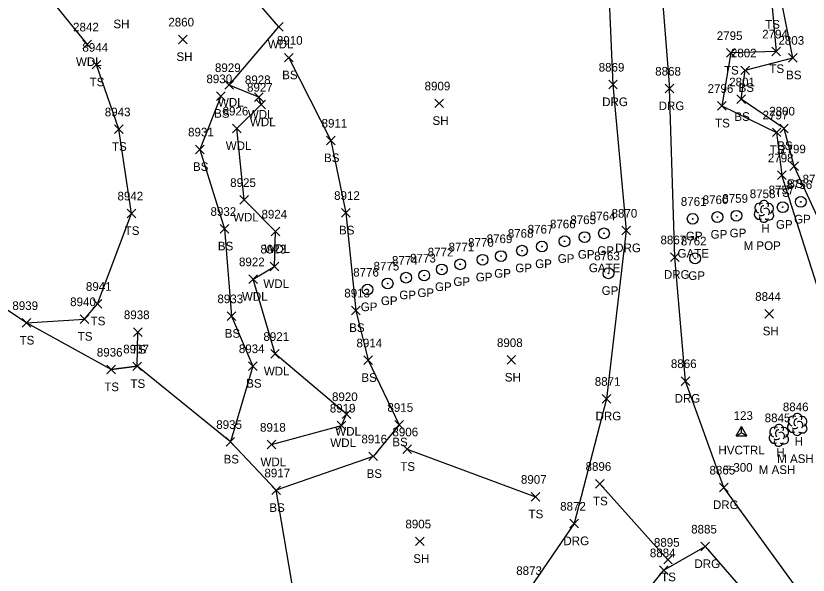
# Model space of a CAD drawing. Extents: x 1482574 to 1485769, y 580696 to 595649.
# Drawn here: x 1484447.1 to 1484630.5, y 582449.2 to 582578.7 of the extents above; entities that cross this region are included whole.
import ezdxf

# ---------------------------------------------------------------- set-up
doc = ezdxf.new("R2010")
doc.units = 0
for name, color, linetype in [('C_A', 7, 'Continuous'), ('C_C', 7, 'Continuous'), ('C_I', 7, 'Continuous'), ('CPSM', 7, 'Continuous'), ('L_A', 7, 'Continuous'), ('L_C', 7, 'Continuous'), ('L_I', 7, 'Continuous'), ('L_TIC', 7, 'Continuous'), ('LAWA', 7, 'Continuous'), ('LELB', 7, 'Continuous'), ('LSOGP', 7, 'Continuous'), ('LTD', 7, 'Continuous'), ('R_A', 7, 'Continuous'), ('R_C', 7, 'Continuous'), ('R_I', 7, 'Continuous'), ('R_TIC', 7, 'Continuous'), ('RDG', 7, 'Continuous'), ('RGP', 7, 'Continuous')]:
    doc.layers.add(name, color=color, linetype=linetype)

msp = doc.modelspace()

# ---------------------------------------------------------------- linework, layer by layer
at = {"layer": 'CPSM'}
for p, q in [((1484613.83, 582481.44), (1484615.08, 582483.6)), ((1484616.33, 582481.44), (1484615.08, 582483.6)), ((1484615.08, 582482.16), (1484615.08, 582483.6)), ((1484613.83, 582481.44), (1484615.08, 582482.16)), ((1484615.08, 582482.16), (1484615.08, 582482.16)), ((1484615.08, 582482.16), (1484616.33, 582481.44)), ((1484613.83, 582481.44), (1484616.33, 582481.44))]:
    msp.add_line(p, q, dxfattribs=at)
at = {"layer": 'L_TIC'}
for points in [[(1484507.04, 582575.17), (1484509.04, 582577.17)], [(1484509.04, 582575.17), (1484507.04, 582577.17)], [(1484484.83, 582572.26), (1484486.83, 582574.26)], [(1484486.83, 582572.26), (1484484.83, 582574.26)], [(1484462.65, 582571.11), (1484464.64, 582573.11)], [(1484464.64, 582571.11), (1484462.65, 582573.11)], [(1484622.15, 582569.48), (1484624.15, 582571.48)], [(1484624.15, 582569.48), (1484622.15, 582571.48)], [(1484509.35, 582568.03), (1484511.34, 582570.03)], [(1484511.34, 582568.03), (1484509.35, 582570.03)], [(1484611.64, 582569.12), (1484613.64, 582571.12)], [(1484613.64, 582569.12), (1484611.64, 582571.12)], [(1484625.99, 582568.02), (1484627.98, 582570.02)], [(1484627.98, 582568.02), (1484625.99, 582570.02)], [(1484464.81, 582566.41), (1484466.81, 582568.41)], [(1484466.81, 582566.41), (1484464.81, 582568.41)], [(1484614.98, 582565.11), (1484616.98, 582567.1)], [(1484616.98, 582565.11), (1484614.98, 582567.1)], [(1484495.5, 582561.7), (1484497.5, 582563.7)], [(1484497.5, 582561.7), (1484495.5, 582563.7)], [(1484493.6, 582559.12), (1484495.6, 582561.12)], [(1484495.6, 582559.12), (1484493.6, 582561.12)], [(1484502.42, 582558.91), (1484504.42, 582560.91)], [(1484504.42, 582558.91), (1484502.42, 582560.91)], [(1484502.91, 582557.16), (1484504.91, 582559.16)], [(1484504.91, 582557.16), (1484502.91, 582559.16)], [(1484544.09, 582557.46), (1484546.09, 582559.46)], [(1484546.09, 582557.46), (1484544.09, 582559.46)], [(1484609.58, 582556.88), (1484611.58, 582558.88)], [(1484611.58, 582556.88), (1484609.58, 582558.88)], [(1484614.02, 582558.4), (1484616.02, 582560.4)], [(1484616.02, 582558.4), (1484614.02, 582560.4)], [(1484469.99, 582551.45), (1484471.99, 582553.45)], [(1484471.99, 582551.45), (1484469.99, 582553.45)], [(1484497.31, 582551.65), (1484499.31, 582553.65)], [(1484499.31, 582551.65), (1484497.31, 582553.65)], [(1484623.94, 582551.64), (1484625.94, 582553.64)], [(1484625.94, 582551.64), (1484623.94, 582553.64)], [(1484622.24, 582550.74), (1484624.24, 582552.73)], [(1484624.24, 582550.74), (1484622.24, 582552.73)], [(1484519.04, 582548.84), (1484521.04, 582550.84)], [(1484521.04, 582548.84), (1484519.04, 582550.84)], [(1484488.7, 582546.8), (1484490.7, 582548.8)], [(1484490.7, 582546.8), (1484488.7, 582548.8)], [(1484626.3, 582542.89), (1484628.3, 582544.89)], [(1484628.3, 582542.89), (1484626.3, 582544.89)], [(1484623.46, 582540.8), (1484625.46, 582542.8)], [(1484625.46, 582540.8), (1484623.46, 582542.8)], [(1484499.01, 582535.1), (1484501.01, 582537.1)], [(1484501.01, 582535.1), (1484499.01, 582537.1)], [(1484472.93, 582531.98), (1484474.93, 582533.98)], [(1484474.93, 582531.98), (1484472.93, 582533.98)], [(1484522.51, 582532.1), (1484524.51, 582534.1)], [(1484524.51, 582532.1), (1484522.51, 582534.1)], [(1484494.46, 582528.4), (1484496.46, 582530.4)], [(1484496.46, 582528.4), (1484494.46, 582530.4)], [(1484506.26, 582527.79), (1484508.26, 582529.79)], [(1484508.26, 582527.79), (1484506.26, 582529.79)], [(1484506.01, 582519.69), (1484508.01, 582521.68)], [(1484508.01, 582519.69), (1484506.01, 582521.68)], [(1484501.05, 582516.74), (1484503.05, 582518.74)], [(1484503.05, 582516.74), (1484501.05, 582518.74)], [(1484465.05, 582511.05), (1484467.05, 582513.05)], [(1484467.05, 582511.05), (1484465.05, 582513.05)], [(1484524.85, 582509.51), (1484526.85, 582511.51)], [(1484526.85, 582509.51), (1484524.85, 582511.51)], [(1484462.07, 582507.5), (1484464.06, 582509.5)], [(1484464.06, 582507.5), (1484462.07, 582509.5)], [(1484496.06, 582508.18), (1484498.06, 582510.18)], [(1484498.06, 582508.18), (1484496.06, 582510.18)], [(1484620.53, 582508.73), (1484622.53, 582510.73)], [(1484622.53, 582508.73), (1484620.53, 582510.73)], [(1484448.6, 582506.62), (1484450.6, 582508.62)], [(1484450.6, 582506.62), (1484448.6, 582508.62)], [(1484474.41, 582504.5), (1484476.41, 582506.49)], [(1484476.41, 582504.5), (1484474.41, 582506.49)], [(1484506.13, 582499.45), (1484508.13, 582501.45)], [(1484508.13, 582499.45), (1484506.13, 582501.45)], [(1484527.68, 582497.96), (1484529.67, 582499.96)], [(1484529.67, 582497.96), (1484527.68, 582499.96)], [(1484560.83, 582498.03), (1484562.83, 582500.03)], [(1484562.83, 582498.03), (1484560.83, 582500.03)], [(1484474.26, 582496.56), (1484476.26, 582498.56)], [(1484476.26, 582496.56), (1484474.26, 582498.56)], [(1484501.02, 582496.62), (1484503.01, 582498.62)], [(1484503.01, 582496.62), (1484501.02, 582498.62)], [(1484468.2, 582495.81), (1484470.2, 582497.81)], [(1484470.2, 582495.81), (1484468.2, 582497.81)], [(1484522.66, 582485.51), (1484524.66, 582487.51)], [(1484524.66, 582485.51), (1484522.66, 582487.51)], [(1484521.51, 582482.86), (1484523.51, 582484.86)], [(1484523.51, 582482.86), (1484521.51, 582484.86)], [(1484534.84, 582483.03), (1484536.84, 582485.02)], [(1484536.84, 582483.03), (1484534.84, 582485.02)], [(1484495.79, 582479.07), (1484497.79, 582481.07)], [(1484497.79, 582479.07), (1484495.79, 582481.07)], [(1484505.35, 582478.44), (1484507.35, 582480.43)], [(1484507.35, 582478.44), (1484505.35, 582480.43)], [(1484536.71, 582477.36), (1484538.71, 582479.36)], [(1484538.71, 582477.36), (1484536.71, 582479.36)], [(1484528.88, 582475.72), (1484530.88, 582477.72)], [(1484530.88, 582475.72), (1484528.88, 582477.72)], [(1484581.32, 582469.37), (1484583.32, 582471.37)], [(1484583.32, 582469.37), (1484581.32, 582471.37)], [(1484506.38, 582467.85), (1484508.37, 582469.85)], [(1484508.37, 582467.85), (1484506.38, 582469.85)], [(1484566.39, 582466.37), (1484568.39, 582468.37)], [(1484568.39, 582466.37), (1484566.39, 582468.37)], [(1484539.65, 582456.04), (1484541.65, 582458.04)], [(1484541.65, 582456.04), (1484539.65, 582458.04)], [(1484597.09, 582451.79), (1484599.09, 582453.78)], [(1484599.09, 582451.79), (1484597.09, 582453.78)]]:
    msp.add_lwpolyline(points, dxfattribs=at)
at = {"layer": 'LAWA'}
for points in [[(1484508.04, 582576.17), (1484497.05, 582588.87), (1484485.95, 582588.09), (1484469.47, 582600.97), (1484455.5, 582616.71), (1484442.24, 582646.85), (1484441.77, 582660.04), (1484434.41, 582658.35), (1484431.4, 582636.01), (1484439.46, 582607.1), (1484449.31, 582589.86), (1484463.65, 582572.11)], [(1484496.5, 582562.7), (1484508.04, 582576.17)], [(1484506.35, 582479.44), (1484522.51, 582483.86), (1484523.67, 582486.51), (1484507.13, 582500.45), (1484502.05, 582517.74), (1484507.01, 582520.69), (1484507.26, 582528.79), (1484500.01, 582536.1), (1484498.31, 582552.65), (1484503.91, 582558.16), (1484503.42, 582559.91), (1484496.5, 582562.7)]]:
    msp.add_lwpolyline(points, dxfattribs=at)
at = {"layer": 'LELB'}
for points in [[(1484539.91, 582653.29), (1484559.98, 582639.87), (1484589.64, 582621.07), (1484608.61, 582603.3), (1484622.18, 582580.76), (1484623.15, 582570.48), (1484612.64, 582570.12), (1484610.58, 582557.88), (1484623.23, 582551.73), (1484624.46, 582541.8)], [(1484627.3, 582543.89), (1484624.94, 582552.64), (1484615.02, 582559.4), (1484615.98, 582566.1), (1484626.99, 582569.02), (1484623.92, 582584.49), (1484610.23, 582603.59), (1484600.84, 582614.82), (1484583.61, 582627.54), (1484559, 582642.05), (1484540.29, 582653.9)], [(1484510.34, 582569.03), (1484520.04, 582549.84), (1484523.51, 582533.1), (1484525.85, 582510.51), (1484528.68, 582498.96), (1484535.84, 582484.03), (1484529.88, 582476.72), (1484507.38, 582468.85)], [(1484449.6, 582507.61), (1484463.06, 582508.5), (1484466.05, 582512.05), (1484473.93, 582532.98), (1484470.99, 582552.45), (1484465.81, 582567.41)], [(1484494.6, 582560.12), (1484489.7, 582547.8), (1484495.46, 582529.4), (1484497.06, 582509.18), (1484502.01, 582497.62), (1484496.79, 582480.07)], [(1484639.23, 582517.91), (1484627.3, 582543.89)], [(1484633.7, 582512.83), (1484624.46, 582541.8)], [(1484469.2, 582496.81), (1484475.26, 582497.56), (1484475.41, 582505.49)], [(1484537.71, 582478.36), (1484567.39, 582467.37)], [(1484598.09, 582452.79), (1484582.32, 582470.37)]]:
    msp.add_lwpolyline(points, dxfattribs=at)
at = {"layer": 'LSOGP'}
msp.add_lwpolyline([(1484830.67, 582305.91), (1484811.44, 582340.04), (1484768.18, 582368.05), (1484699.19, 582421.32), (1484668.76, 582398.66), (1484667.38, 582397.93), (1484663.13, 582397.27), (1484659.52, 582402.29), (1484645.53, 582403.2), (1484623.23, 582396.94), (1484591.95, 582378.91), (1484565.74, 582372.21), (1484555.58, 582371.9), (1484536.19, 582371.12), (1484521.6, 582394.68), (1484517.63, 582409.84), (1484514.18, 582420.74), (1484512.29, 582440.31), (1484507.38, 582468.85), (1484496.79, 582480.07), (1484475.26, 582497.56), (1484469.2, 582496.81), (1484449.6, 582507.61), (1484397.45, 582542.25)], dxfattribs=at)
at = {"layer": 'LTD'}
for p, q in [((1484620.28, 582533.5), (1484620.28, 582533.5)), ((1484620.28, 582533.5), (1484620.28, 582533.5)), ((1484627.98, 582484.17), (1484627.98, 582484.17)), ((1484627.98, 582484.17), (1484627.98, 582484.17)), ((1484623.73, 582481.63), (1484623.73, 582481.63)), ((1484623.73, 582481.63), (1484623.73, 582481.63))]:
    msp.add_line(p, q, dxfattribs=at)
for centre in [(1484620.32, 582534.93), (1484628.03, 582485.6), (1484623.77, 582483.06)]:
    msp.add_arc(centre, 1.05, 335.5272, 180.9563, dxfattribs=at)
for centre, major_axis, ratio, start_param, end_param in [((1484619.48, 582534.17), (1.21, -0.51), 0.895232, 1.570796, 4.712389), ((1484620.07, 582533.96), (-0.208, -0.792), 0.645439, 3.141593, 6.283185), ((1484621.32, 582534.08), (-1.14, -0.48), 0.949671, 1.570796, 4.712389), ((1484619.19, 582532.79), (0.58, -1.04), 0.959034, 3.141593, 6.283185), ((1484620.78, 582533.33), (-0.5, 0.667), 0.989748, 3.141593, 6.283185), ((1484621.28, 582532.67), (-1.09, 0.79), 0.841452, 1.570796, 4.712389), ((1484620.28, 582532), (0.26, 1.06), 0.942809, 1.570796, 4.712389), ((1484619.82, 582532.75), (-0.625, -0.083), 0.423636, 0, 3.141593), ((1484627.19, 582484.84), (1.21, -0.51), 0.895232, 1.570796, 4.712389), ((1484627.78, 582484.63), (-0.208, -0.792), 0.645439, 3.141593, 6.283185), ((1484629.03, 582484.75), (-1.14, -0.48), 0.949671, 1.570796, 4.712389), ((1484622.94, 582482.3), (1.21, -0.51), 0.895232, 1.570796, 4.712389), ((1484624.77, 582482.21), (-1.14, -0.48), 0.949671, 1.570796, 4.712389), ((1484626.9, 582483.46), (0.58, -1.04), 0.959034, 3.141593, 6.283185), ((1484627.53, 582483.42), (-0.625, -0.083), 0.423636, 0, 3.141593), ((1484628.49, 582484), (-0.5, 0.667), 0.989748, 3.141593, 6.283185), ((1484628.99, 582483.34), (-1.09, 0.79), 0.841452, 1.570796, 4.712389), ((1484622.64, 582480.92), (0.58, -1.04), 0.959034, 3.141593, 6.283185), ((1484623.52, 582482.09), (-0.208, -0.792), 0.645439, 3.141593, 6.283185), ((1484624.23, 582481.46), (-0.5, 0.667), 0.989748, 3.141593, 6.283185), ((1484624.73, 582480.8), (-1.09, 0.79), 0.841452, 1.570796, 4.712389), ((1484627.99, 582482.67), (0.26, 1.06), 0.942809, 1.570796, 4.712389), ((1484623.73, 582480.13), (0.26, 1.06), 0.942809, 1.570796, 4.712389), ((1484623.27, 582480.88), (-0.625, -0.083), 0.423636, 0, 3.141593)]:
    msp.add_ellipse(centre, major_axis=major_axis, ratio=ratio, start_param=start_param, end_param=end_param, dxfattribs=at)
at = {"layer": 'R_TIC'}
for points in [[(1484584.36, 582561.81), (1484586.36, 582563.81)], [(1484586.36, 582561.81), (1484584.36, 582563.81)], [(1484597.44, 582560.88), (1484599.44, 582562.88)], [(1484599.44, 582560.88), (1484597.44, 582562.88)], [(1484587.38, 582527.99), (1484589.38, 582529.99)], [(1484589.38, 582527.99), (1484587.38, 582529.99)], [(1484598.66, 582521.83), (1484600.65, 582523.83)], [(1484600.65, 582521.83), (1484598.66, 582523.83)], [(1484601.12, 582493.16), (1484603.12, 582495.16)], [(1484603.12, 582493.16), (1484601.12, 582495.16)], [(1484582.83, 582489.05), (1484584.83, 582491.05)], [(1484584.83, 582489.05), (1484582.83, 582491.05)], [(1484610, 582468.51), (1484612, 582470.51)], [(1484612, 582468.51), (1484610, 582470.51)], [(1484575.39, 582460.15), (1484577.39, 582462.15)], [(1484577.39, 582460.15), (1484575.39, 582462.15)], [(1484605.71, 582454.85), (1484607.71, 582456.85)], [(1484607.71, 582454.85), (1484605.71, 582456.85)], [(1484596.15, 582449.36), (1484598.15, 582451.36)], [(1484598.15, 582449.36), (1484596.15, 582451.36)]]:
    msp.add_lwpolyline(points, dxfattribs=at)
at = {"layer": 'RDG'}
for points in [[(1484595.38, 582600.78), (1484598.44, 582561.88)], [(1484583.82, 582596.42), (1484585.36, 582562.81)], [(1484585.36, 582562.81), (1484588.38, 582528.99), (1484583.83, 582490.05), (1484576.39, 582461.15), (1484566.22, 582446.25), (1484545.3, 582432.65), (1484514.18, 582420.74)], [(1484663.13, 582397.27), (1484634.28, 582437.39), (1484611, 582469.51), (1484602.12, 582494.16), (1484599.66, 582522.83), (1484598.44, 582561.88)], [(1484565.74, 582372.21), (1484573.97, 582412.33), (1484585.5, 582435.91), (1484597.15, 582450.36), (1484606.71, 582455.85), (1484622.66, 582437.46), (1484645.53, 582403.2)]]:
    msp.add_lwpolyline(points, dxfattribs=at)
at = {"layer": 'RGP'}
for p, q in [((1484628.83, 582535.64), (1484628.83, 582535.64)), ((1484624.64, 582534.41), (1484624.64, 582534.41)), ((1484603.8, 582531.72), (1484603.8, 582531.72)), ((1484609.52, 582532.13), (1484609.52, 582532.13)), ((1484613.93, 582532.43), (1484613.93, 582532.43)), ((1484578.78, 582527.49), (1484578.78, 582527.49)), ((1484583.28, 582528.36), (1484583.28, 582528.36)), ((1484574.14, 582526.51), (1484574.14, 582526.51)), ((1484564.3, 582524.34), (1484564.3, 582524.34)), ((1484568.91, 582525.31), (1484568.91, 582525.31)), ((1484555.17, 582522.24), (1484555.17, 582522.24)), ((1484559.43, 582523.09), (1484559.43, 582523.09)), ((1484604.37, 582522.56), (1484604.37, 582522.56)), ((1484549.99, 582521.18), (1484549.99, 582521.18)), ((1484541.66, 582518.6), (1484541.66, 582518.6)), ((1484545.73, 582520), (1484545.73, 582520)), ((1484584.3, 582519.1), (1484584.3, 582519.1)), ((1484533.19, 582516.75), (1484533.19, 582516.75)), ((1484537.46, 582518.09), (1484537.46, 582518.09)), ((1484528.54, 582515.34), (1484528.54, 582515.34))]:
    msp.add_line(p, q, dxfattribs=at)
for centre, radius in [((1484628.83, 582535.64), 1.25), ((1484624.64, 582534.41), 1.25), ((1484628.83, 582535.64), 0.0833), ((1484603.8, 582531.72), 1.25), ((1484609.52, 582532.13), 1.25), ((1484613.93, 582532.43), 1.25), ((1484624.64, 582534.41), 0.0833), ((1484603.8, 582531.72), 0.0833), ((1484609.52, 582532.13), 0.0833), ((1484613.93, 582532.43), 0.0833), ((1484583.28, 582528.36), 1.25), ((1484574.14, 582526.51), 1.25), ((1484578.78, 582527.49), 1.25), ((1484578.78, 582527.49), 0.0833), ((1484583.28, 582528.36), 0.0833), ((1484568.91, 582525.31), 1.25), ((1484574.14, 582526.51), 0.0833), ((1484559.43, 582523.09), 1.25), ((1484564.3, 582524.34), 1.25), ((1484564.3, 582524.34), 0.0833), ((1484568.91, 582525.31), 0.0833), ((1484604.37, 582522.56), 1.25), ((1484549.99, 582521.18), 1.25), ((1484555.17, 582522.24), 1.25), ((1484555.17, 582522.24), 0.0833), ((1484559.43, 582523.09), 0.0833), ((1484604.37, 582522.56), 0.0833), ((1484545.73, 582520), 1.25), ((1484549.99, 582521.18), 0.0833), ((1484584.3, 582519.1), 1.25), ((1484537.46, 582518.09), 1.25), ((1484541.66, 582518.6), 1.25), ((1484541.66, 582518.6), 0.0833), ((1484545.73, 582520), 0.0833), ((1484584.3, 582519.1), 0.0833), ((1484528.54, 582515.34), 1.25), ((1484533.19, 582516.75), 1.25), ((1484533.19, 582516.75), 0.0833), ((1484537.46, 582518.09), 0.0833), ((1484528.54, 582515.34), 0.0833)]:
    msp.add_circle(centre, radius, dxfattribs=at)

# ---------------------------------------------------------------- texts
at = {"layer": 'C_A'}
msp.add_text('HVCTRL', height=2, dxfattribs=at).set_placement((1484609.77, 582477.16))
at = {"layer": 'C_C'}
msp.add_text('= 300', height=2, dxfattribs=at).set_placement((1484610.91, 582473.16))
at = {"layer": 'C_I'}
msp.add_text('123', height=2, dxfattribs=at).set_placement((1484613.28, 582485.16))
at = {"layer": 'L_A'}
for s, p in [('SH', (1484469.73, 582575.85)), ('TS', (1484620.59, 582575.76)), ('WDL', (1484505.46, 582571.17)), ('SH', (1484484.32, 582568.26)), ('WDL', (1484461.06, 582567.11)), ('BS', (1484508.79, 582564.03)), ('TS', (1484611.05, 582565.12)), ('TS', (1484621.56, 582565.48)), ('BS', (1484625.43, 582564.02)), ('TS', (1484464.22, 582562.41)), ('BS', (1484614.42, 582561.1)), ('WDL', (1484493.92, 582557.7)), ('BS', (1484493.04, 582555.12)), ('WDL', (1484500.84, 582554.91)), ('WDL', (1484501.33, 582553.16)), ('SH', (1484543.58, 582553.46)), ('BS', (1484613.46, 582554.4)), ('TS', (1484608.99, 582552.88)), ('TS', (1484469.4, 582547.45)), ('WDL', (1484495.73, 582547.65)), ('BS', (1484623.38, 582547.64)), ('TS', (1484621.64, 582546.73)), ('BS', (1484518.48, 582544.84)), ('BS', (1484488.14, 582542.8)), ('BS', (1484625.74, 582538.89)), ('TS', (1484622.87, 582536.8)), ('WDL', (1484497.43, 582531.1)), ('TS', (1484472.34, 582527.98)), ('BS', (1484521.95, 582528.1)), ('H', (1484619.71, 582528.5)), ('BS', (1484493.9, 582524.4)), ('WDL', (1484504.67, 582523.79)), ('WDL', (1484504.43, 582515.69)), ('WDL', (1484499.47, 582512.74)), ('TS', (1484464.46, 582507.05)), ('BS', (1484524.29, 582505.51)), ('TS', (1484461.47, 582503.5)), ('BS', (1484495.5, 582504.18)), ('SH', (1484620.01, 582504.73)), ('TS', (1484448.01, 582502.61)), ('TS', (1484473.82, 582500.49)), ('WDL', (1484504.55, 582495.45)), ('TS', (1484473.67, 582492.56)), ('BS', (1484500.46, 582492.62)), ('BS', (1484527.12, 582493.96)), ('SH', (1484560.32, 582494.03)), ('TS', (1484467.61, 582491.81)), ('WDL', (1484521.08, 582481.51)), ('WDL', (1484519.93, 582478.86)), ('BS', (1484534.28, 582479.03)), ('H', (1484627.42, 582479.17)), ('H', (1484623.16, 582476.63)), ('BS', (1484495.23, 582475.07)), ('WDL', (1484503.77, 582474.44)), ('TS', (1484536.12, 582473.36)), ('BS', (1484528.32, 582471.72)), ('TS', (1484580.73, 582465.37)), ('BS', (1484505.82, 582463.85)), ('TS', (1484565.8, 582462.37)), ('SH', (1484539.13, 582452.04)), ('TS', (1484596.5, 582447.79))]:
    msp.add_text(s, height=2, dxfattribs=at).set_placement(p)
at = {"layer": 'L_C'}
for s, p in [('M POP', (1484615.59, 582524.5)), ('M ASH', (1484623.36, 582475.17)), ('M ASH', (1484619.1, 582472.63))]:
    msp.add_text(s, height=2, dxfattribs=at).set_placement(p)
at = {"layer": 'L_I'}
for s, p in [('2842', (1484460.39, 582575.11)), ('2860', (1484482.44, 582576.26)), ('2795', (1484609.38, 582573.12)), ('2794', (1484619.89, 582573.48)), ('8910', (1484507.57, 582572.03)), ('2803', (1484623.65, 582572.02)), ('8944', (1484462.55, 582570.41)), ('2802', (1484612.65, 582569.1)), ('8929', (1484493.23, 582565.7)), ('8930', (1484491.26, 582563.12)), ('8928', (1484500.16, 582562.91)), ('2801', (1484612.25, 582562.4)), ('8927', (1484500.65, 582561.16)), ('8909', (1484541.75, 582561.46)), ('2796', (1484607.26, 582560.88)), ('8943', (1484467.73, 582555.45)), ('8926', (1484495, 582555.65)), ('2800', (1484621.52, 582555.64)), ('2797', (1484619.98, 582554.73)), ('8911', (1484517.91, 582552.84)), ('8931', (1484487.01, 582550.8)), ('2799', (1484624.04, 582546.89)), ('2798', (1484621.2, 582544.8)), ('8925', (1484496.75, 582539.1)), ('8758', (1484617.02, 582536.5)), ('8942', (1484470.67, 582535.98)), ('8912', (1484520.81, 582536.1)), ('8932', (1484492.2, 582532.4)), ('8924', (1484504, 582531.79)), ('8923', (1484503.75, 582523.69)), ('8922', (1484498.79, 582520.74)), ('8941', (1484463.36, 582515.05)), ('8913', (1484523.16, 582513.51)), ('8844', (1484618.27, 582512.73)), ('8940', (1484459.72, 582511.5)), ('8933', (1484493.8, 582512.18)), ('8939', (1484446.34, 582510.61)), ('8938', (1484472.15, 582508.49)), ('8921', (1484504.44, 582503.45)), ('8914', (1484525.98, 582501.96)), ('8908', (1484558.5, 582502.03)), ('8936', (1484465.89, 582499.81)), ('8937', (1484472, 582500.56)), ('8934', (1484498.76, 582500.62)), ('8920', (1484520.32, 582489.51)), ('8915', (1484533.15, 582487.03)), ('8846', (1484624.67, 582487.17)), ('8919', (1484519.81, 582486.86)), ('8845', (1484620.47, 582484.63)), ('8935', (1484493.53, 582483.07)), ('8918', (1484503.66, 582482.43)), ('8916', (1484527.13, 582479.72)), ('8906', (1484534.31, 582481.36)), ('8896', (1484579.01, 582473.37)), ('8917', (1484504.68, 582471.85)), ('8907', (1484564.05, 582470.37)), ('8905', (1484537.31, 582460.04)), ('8895', (1484594.83, 582455.78))]:
    msp.add_text(s, height=2, dxfattribs=at).set_placement(p)
at = {"layer": 'R_A'}
for s, p in [('DRG', (1484582.85, 582557.81)), ('DRG', (1484595.93, 582556.88)), ('GP', (1484623.07, 582529.41)), ('GP', (1484627.27, 582530.64)), ('GP', (1484612.36, 582527.43)), ('GP', (1484602.23, 582526.72)), ('GP', (1484607.95, 582527.13)), ('DRG', (1484585.87, 582523.99)), ('GP', (1484577.22, 582522.49)), ('GP', (1484581.72, 582523.36)), ('GP', (1484567.35, 582520.31)), ('GP', (1484572.57, 582521.52)), ('GP', (1484557.87, 582518.09)), ('GP', (1484562.74, 582519.34)), ('GP', (1484553.6, 582517.24)), ('DRG', (1484597.14, 582517.83)), ('GP', (1484602.8, 582517.56)), ('GP', (1484544.16, 582515)), ('GP', (1484548.42, 582516.18)), ('GP', (1484535.9, 582513.09)), ('GP', (1484540.09, 582513.6)), ('GP', (1484582.73, 582514.1)), ('GP', (1484531.63, 582511.75)), ('GP', (1484526.97, 582510.34)), ('DRG', (1484599.61, 582489.16)), ('DRG', (1484581.32, 582485.05)), ('DRG', (1484608.49, 582464.51)), ('DRG', (1484573.88, 582456.15)), ('DRG', (1484604.2, 582450.85))]:
    msp.add_text(s, height=2, dxfattribs=at).set_placement(p)
at = {"layer": 'R_C'}
for p in [(1484600.29, 582522.72), (1484579.77, 582519.36)]:
    msp.add_text('GATE', height=2, dxfattribs=at).set_placement(p)
at = {"layer": 'R_I'}
for s, p in [('8869', (1484582.05, 582565.81)), ('8868', (1484595.13, 582564.88)), ('8756', (1484625.52, 582538.64)), ('8755', (1484629.24, 582539.92)), ('8757', (1484621.38, 582537.41)), ('8761', (1484601.06, 582534.72)), ('8760', (1484606.12, 582535.13)), ('8759', (1484610.66, 582535.43)), ('8764', (1484579.98, 582531.36)), ('8870', (1484585.03, 582531.99)), ('8766', (1484570.77, 582529.51)), ('8765', (1484575.48, 582530.49)), ('8768', (1484561, 582527.34)), ('8767', (1484565.61, 582528.31)), ('8769', (1484556.12, 582526.09)), ('8867', (1484596.35, 582525.83)), ('8762', (1484601.06, 582525.56)), ('8771', (1484547.3, 582524.18)), ('8770', (1484551.82, 582525.24)), ('8772', (1484542.47, 582523)), ('8763', (1484580.99, 582522.1)), ('8774', (1484534.2, 582521.09)), ('8773', (1484538.4, 582521.6)), ('8776', (1484525.23, 582518.34)), ('8775', (1484529.93, 582519.75)), ('8866', (1484598.76, 582497.16)), ('8871', (1484581.14, 582493.05)), ('8865', (1484607.69, 582472.51)), ('8872', (1484573.13, 582464.15)), ('8885', (1484603.45, 582458.85)), ('8884', (1484593.89, 582453.36)), ('8873', (1484562.96, 582449.25))]:
    msp.add_text(s, height=2, dxfattribs=at).set_placement(p)

doc.saveas('drawing.dxf')
